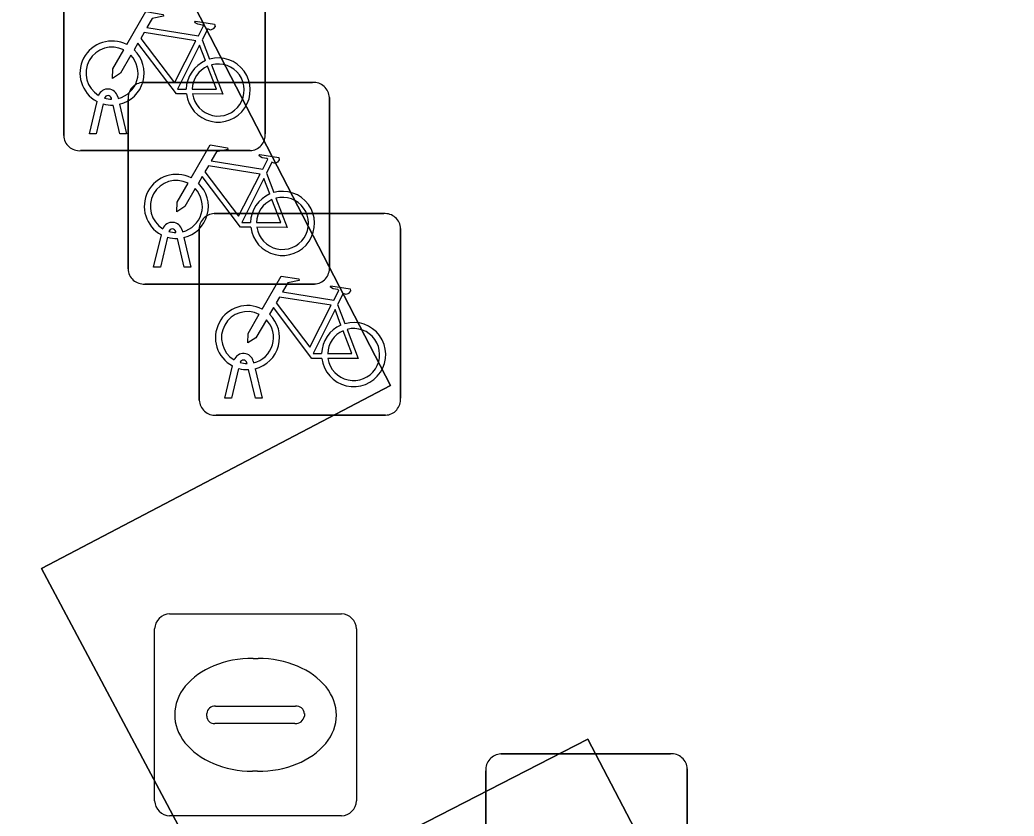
# Model space of a CAD drawing. Extents: x 162879 to 165540, y 384011 to 385181.
# Drawn here: x 163031.959 to 163036.891, y 384203.099 to 384207.046 of the extents above; entities that cross this region are included whole.
import ezdxf

# ---------------------------------------------------------------- set-up
doc = ezdxf.new("R2010")
doc.units = 0
for name, color, linetype in [('IMGEO_Fietsenrek', 7, 'Continuous'), ('IMGEO_Groenvoorziening', 7, 'Continuous'), ('IMGEO_Rijbaan_lokaal_open', 7, 'Continuous'), ('IMGEO_Rioolput', 7, 'Continuous')]:
    doc.layers.add(name, color=color, linetype=linetype)

msp = doc.modelspace()

# ---------------------------------------------------------------- linework, layer by layer
at = {"layer": 'IMGEO_Fietsenrek'}
for p, q in [((163033.1755, 384207.3221), (163033.1755, 384206.4812)), ((163033.1755, 384206.4812), (163033.1755, 384207.3221)), ((163032.1765, 384206.4719), (163032.1765, 384207.3128)), ((163032.1765, 384207.3128), (163032.1765, 384206.4719)), ((163032.8632, 384206.9462), (163032.8995, 384206.851)), ((163032.5699, 384206.7355), (163033.4108, 384206.7355)), ((163033.4108, 384206.7355), (163032.5699, 384206.7355)), ((163032.3035, 384206.4813), (163032.3418, 384206.6413)), ((163032.3722, 384206.6291), (163032.3369, 384206.4813)), ((163032.4139, 384206.6529), (163032.4129, 384206.6572)), ((163032.4446, 384206.6644), (163032.4464, 384206.6565)), ((163032.4955, 384205.8109), (163032.4955, 384206.6518)), ((163032.4955, 384206.6518), (163032.4955, 384205.8109)), ((163033.4945, 384206.6611), (163033.4945, 384205.8202)), ((163033.4945, 384205.8202), (163033.4945, 384206.6611)), ((163032.455, 384206.4813), (163032.4211, 384206.623)), ((163032.4534, 384206.6273), (163032.4884, 384206.4813)), ((163032.3369, 384206.4813), (163032.3035, 384206.4813)), ((163032.4884, 384206.4813), (163032.455, 384206.4813)), ((163033.1011, 384206.3975), (163032.2602, 384206.3975)), ((163032.2602, 384206.3975), (163033.1011, 384206.3975)), ((163033.1822, 384206.2852), (163033.2185, 384206.19)), ((163032.9229, 384206.0855), (163033.7638, 384206.0855)), ((163033.7638, 384206.0855), (163032.9229, 384206.0855)), ((163032.7329, 384205.9919), (163032.7319, 384205.9962)), ((163032.7636, 384206.0034), (163032.7654, 384205.9955)), ((163032.8485, 384205.1609), (163032.8485, 384206.0018)), ((163032.8485, 384206.0018), (163032.8485, 384205.1609)), ((163033.8475, 384206.0111), (163033.8475, 384205.1702)), ((163033.8475, 384205.1702), (163033.8475, 384206.0111)), ((163032.6225, 384205.8203), (163032.6608, 384205.9803)), ((163032.6912, 384205.9681), (163032.6559, 384205.8203)), ((163032.774, 384205.8203), (163032.7401, 384205.962)), ((163032.7724, 384205.9663), (163032.8074, 384205.8203)), ((163032.6559, 384205.8203), (163032.6225, 384205.8203)), ((163032.8074, 384205.8203), (163032.774, 384205.8203)), ((163033.4201, 384205.7365), (163032.5792, 384205.7365)), ((163032.5792, 384205.7365), (163033.4201, 384205.7365)), ((163033.5352, 384205.6352), (163033.5715, 384205.54)), ((163033.1166, 384205.3534), (163033.1184, 384205.3455)), ((163032.9755, 384205.1703), (163033.0138, 384205.3303)), ((163033.0442, 384205.3181), (163033.0089, 384205.1703)), ((163033.0859, 384205.3419), (163033.0849, 384205.3462)), ((163033.127, 384205.1703), (163033.0931, 384205.312)), ((163033.1254, 384205.3163), (163033.1604, 384205.1703)), ((163033.0089, 384205.1703), (163032.9755, 384205.1703)), ((163033.1604, 384205.1703), (163033.127, 384205.1703)), ((163033.7731, 384205.0865), (163032.9322, 384205.0865)), ((163032.9322, 384205.0865), (163033.7731, 384205.0865)), ((163034.3449, 384203.4075), (163035.1858, 384203.4075)), ((163035.1858, 384203.4075), (163034.3449, 384203.4075)), ((163035.2695, 384203.3331), (163035.2695, 384202.4922)), ((163035.2695, 384202.4922), (163035.2695, 384203.3331)), ((163034.2705, 384202.4829), (163034.2705, 384203.3238)), ((163034.2705, 384203.3238), (163034.2705, 384202.4829))]:
    msp.add_line(p, q, dxfattribs=at)
for points in [[(163032.4891, 384206.9232), (163032.5838, 384207.0867), (163032.67, 384207.0729), (163032.6717, 384207.0642), (163032.6156, 384207.0533), (163032.5894, 384207.008), (163032.8446, 384206.9672)], [(163032.8446, 384206.9672), (163032.8696, 384207.016), (163032.8645, 384207.02), (163032.8413, 384207.0237), (163032.8286, 384207.0312), (163032.8276, 384207.0343), (163032.8298, 384207.0389), (163032.9246, 384207.0238), (163032.9269, 384207.0135), (163032.9175, 384207.0011), (163032.9051, 384206.9947), (163032.8906, 384207.0009), (163032.8632, 384206.9462)], [(163032.8317, 384206.942), (163032.5749, 384206.983), (163032.5582, 384206.9542), (163032.7252, 384206.7339), (163032.8317, 384206.942)], [(163032.7848, 384206.6785), (163032.7351, 384206.6786), (163032.5444, 384206.9303), (163032.5254, 384206.8975)], [(163032.5098, 384206.8707), (163032.4582, 384206.7815), (163032.4183, 384206.7555), (163032.4195, 384206.803), (163032.474, 384206.8972)], [(163032.8797, 384206.844), (163032.8504, 384206.9208), (163032.741, 384206.7027), (163032.7837, 384206.7026)], [(163032.8137, 384206.7025), (163032.9336, 384206.7023), (163032.8904, 384206.8159)], [(163032.9102, 384206.8228), (163032.9652, 384206.6782), (163032.8151, 384206.6785)], [(163032.8081, 384206.2622), (163032.9028, 384206.4257), (163032.989, 384206.4119), (163032.9907, 384206.4032), (163032.9346, 384206.3923), (163032.9084, 384206.347), (163033.1636, 384206.3062)], [(163033.1636, 384206.3062), (163033.1886, 384206.355), (163033.1835, 384206.359), (163033.1603, 384206.3627), (163033.1476, 384206.3702), (163033.1466, 384206.3733), (163033.1488, 384206.3779), (163033.2436, 384206.3628), (163033.2459, 384206.3525), (163033.2365, 384206.3401), (163033.2241, 384206.3337), (163033.2096, 384206.3399), (163033.1822, 384206.2852)], [(163033.1507, 384206.281), (163032.8939, 384206.322), (163032.8772, 384206.2932), (163033.0442, 384206.0729), (163033.1507, 384206.281)], [(163032.8288, 384206.2097), (163032.7772, 384206.1205), (163032.7373, 384206.0945), (163032.7385, 384206.142), (163032.793, 384206.2362)], [(163033.1038, 384206.0175), (163033.0541, 384206.0176), (163032.8634, 384206.2693), (163032.8444, 384206.2365)], [(163033.1987, 384206.183), (163033.1694, 384206.2598), (163033.06, 384206.0417), (163033.1027, 384206.0416)], [(163033.1327, 384206.0415), (163033.2526, 384206.0413), (163033.2094, 384206.1549)], [(163033.2292, 384206.1618), (163033.2842, 384206.0172), (163033.1341, 384206.0175)], [(163033.1611, 384205.6122), (163033.2558, 384205.7757), (163033.342, 384205.7619), (163033.3437, 384205.7532), (163033.2876, 384205.7423), (163033.2614, 384205.697), (163033.5166, 384205.6562)], [(163033.5166, 384205.6562), (163033.5416, 384205.705), (163033.5365, 384205.709), (163033.5133, 384205.7127), (163033.5006, 384205.7202), (163033.4996, 384205.7233), (163033.5018, 384205.7279), (163033.5966, 384205.7128), (163033.5989, 384205.7025), (163033.5895, 384205.6901), (163033.5771, 384205.6837), (163033.5626, 384205.6899), (163033.5352, 384205.6352)], [(163033.5037, 384205.631), (163033.2469, 384205.672), (163033.2302, 384205.6432), (163033.3972, 384205.4229), (163033.5037, 384205.631)], [(163033.4568, 384205.3675), (163033.4071, 384205.3676), (163033.2164, 384205.6193), (163033.1974, 384205.5865)], [(163033.5517, 384205.533), (163033.5224, 384205.6098), (163033.413, 384205.3917), (163033.4557, 384205.3916)], [(163033.1818, 384205.5597), (163033.1302, 384205.4705), (163033.0903, 384205.4445), (163033.0915, 384205.492), (163033.146, 384205.5862)], [(163033.4857, 384205.3915), (163033.6056, 384205.3913), (163033.5624, 384205.5049)], [(163033.5822, 384205.5118), (163033.6372, 384205.3672), (163033.4871, 384205.3675)]]:
    msp.add_lwpolyline(points, dxfattribs=at)
for centre, radius, start, end in [((163032.4161, 384206.7819), 0.159, 62.6766, 242.1369), ((163032.4161, 384206.7819), 0.129, 63.3192, 238.903), ((163032.4161, 384206.7819), 0.159, 283.5766, 46.6042), ((163032.4161, 384206.7819), 0.129, 283.6043, 43.4302), ((163032.9427, 384206.6979), 0.159, 113.3408, 178.3217), ((163032.9427, 384206.6979), 0.159, 187.0065, 105.7708), ((163032.9427, 384206.6979), 0.129, 188.6715, 104.5883), ((163032.9427, 384206.6979), 0.129, 113.923, 177.9556), ((163032.5732, 384206.6576), 0.0779, 92.4484, 184.2845), ((163032.5732, 384206.6576), 0.0779, 92.4484, 184.2845), ((163033.4166, 384206.6578), 0.0779, 2.4484, 94.2845), ((163033.4166, 384206.6578), 0.0779, 2.4484, 94.2845), ((163032.3959, 384206.6533), 0.0499, 12.8025, 158.6934), ((163032.4161, 384206.7819), 0.159, 253.9967, 271.7867), ((163032.3959, 384206.6533), 0.0174, 12.8025, 163.4502), ((163032.4161, 384206.7819), 0.129, 253.415, 269.0204), ((163033.0978, 384206.4754), 0.0779, 272.4484, 4.2845), ((163033.0978, 384206.4754), 0.0779, 272.4484, 4.2845), ((163032.2544, 384206.4752), 0.0779, 182.4484, 274.2845), ((163032.2544, 384206.4752), 0.0779, 182.4484, 274.2845), ((163032.7351, 384206.1209), 0.159, 62.6766, 242.1369), ((163032.7351, 384206.1209), 0.129, 63.3192, 238.903), ((163032.7351, 384206.1209), 0.159, 283.5766, 46.6042), ((163032.7351, 384206.1209), 0.129, 283.6043, 43.4302), ((163033.2617, 384206.0369), 0.159, 187.0065, 105.7708), ((163033.2617, 384206.0369), 0.159, 113.3408, 178.3217), ((163033.2617, 384206.0369), 0.129, 113.923, 177.9556), ((163033.2617, 384206.0369), 0.129, 188.6715, 104.5883), ((163032.7149, 384205.9923), 0.0499, 12.8025, 158.6934), ((163032.9262, 384206.0076), 0.0779, 92.4484, 184.2845), ((163032.9262, 384206.0076), 0.0779, 92.4484, 184.2845), ((163033.7696, 384206.0078), 0.0779, 2.4484, 94.2845), ((163033.7696, 384206.0078), 0.0779, 2.4484, 94.2845), ((163032.7149, 384205.9923), 0.0174, 12.8025, 163.4502), ((163032.7351, 384206.1209), 0.129, 253.415, 269.0204), ((163032.7351, 384206.1209), 0.159, 253.9967, 271.7867), ((163032.5734, 384205.8142), 0.0779, 182.4484, 274.2845), ((163032.5734, 384205.8142), 0.0779, 182.4484, 274.2845), ((163033.4168, 384205.8144), 0.0779, 272.4484, 4.2845), ((163033.4168, 384205.8144), 0.0779, 272.4484, 4.2845), ((163033.0881, 384205.4709), 0.159, 62.6766, 242.1369), ((163033.0881, 384205.4709), 0.129, 63.3192, 238.903), ((163033.0881, 384205.4709), 0.129, 283.6043, 43.4302), ((163033.0881, 384205.4709), 0.159, 283.5766, 46.6042), ((163033.6147, 384205.3869), 0.159, 187.0065, 105.7708), ((163033.6147, 384205.3869), 0.159, 113.3408, 178.3217), ((163033.6147, 384205.3869), 0.129, 113.923, 177.9556), ((163033.6147, 384205.3869), 0.129, 188.6715, 104.5883), ((163033.0679, 384205.3423), 0.0499, 12.8025, 158.6934), ((163033.0679, 384205.3423), 0.0174, 12.8025, 163.4502), ((163033.0881, 384205.4709), 0.129, 253.415, 269.0204), ((163033.0881, 384205.4709), 0.159, 253.9967, 271.7867), ((163032.9264, 384205.1642), 0.0779, 182.4484, 274.2845), ((163032.9264, 384205.1642), 0.0779, 182.4484, 274.2845), ((163033.7698, 384205.1644), 0.0779, 272.4484, 4.2845), ((163033.7698, 384205.1644), 0.0779, 272.4484, 4.2845), ((163034.3482, 384203.3296), 0.0779, 92.4484, 184.2845), ((163034.3482, 384203.3296), 0.0779, 92.4484, 184.2845), ((163035.1916, 384203.3298), 0.0779, 2.4484, 94.2845), ((163035.1916, 384203.3298), 0.0779, 2.4484, 94.2845)]:
    msp.add_arc(centre, radius, start, end, dxfattribs=at)
at = {"layer": 'IMGEO_Groenvoorziening'}
msp.add_lwpolyline([(163031.959, 384208.79), (163033.797, 384205.233), (163032.067, 384204.326), (163033.002, 384202.57), (163034.777, 384203.481), (163036.615, 384199.963), (163034.883, 384198.992), (163035.824, 384197.269), (163042.828, 384200.993), (163041.934, 384202.742), (163040.136, 384201.833), (163038.287, 384205.356), (163040.025, 384206.274), (163039.122, 384207.993)], dxfattribs=at)
at = {"layer": 'IMGEO_Rijbaan_lokaal_open'}
msp.add_lwpolyline([(163039.122, 384207.993), (163040.025, 384206.274), (163038.287, 384205.356), (163040.136, 384201.833), (163041.934, 384202.742), (163042.828, 384200.993), (163035.824, 384197.269), (163034.883, 384198.992), (163036.615, 384199.963), (163034.777, 384203.481), (163033.002, 384202.57), (163032.067, 384204.326), (163033.797, 384205.233), (163031.959, 384208.79)], dxfattribs=at)
at = {"layer": 'IMGEO_Rioolput'}
for p, q in [((163032.7019, 384204.1015), (163033.5541, 384204.1015)), ((163032.6275, 384203.1749), (163032.6275, 384204.0271)), ((163033.6285, 384204.0271), (163033.6285, 384203.1749)), ((163033.1155, 384203.8807), (163033.1405, 384203.8807)), ((163032.929, 384203.6443), (163033.3269, 384203.6443)), ((163032.8859, 384203.5949), (163032.8859, 384203.6071)), ((163033.37, 384203.6071), (163033.37, 384203.5949)), ((163033.3235, 384203.5577), (163032.9256, 384203.5577)), ((163033.1375, 384203.3213), (163033.1126, 384203.3213)), ((163033.5541, 384203.1005), (163032.7019, 384203.1005))]:
    msp.add_line(p, q, dxfattribs=at)
for points in [[(163032.7019, 384204.1015), (163033.5541, 384204.1015)], [(163032.6275, 384203.1749), (163032.6275, 384204.0271)], [(163033.6285, 384204.0271), (163033.6285, 384203.1749)], [(163033.5541, 384203.1005), (163032.7019, 384203.1005)]]:
    msp.add_lwpolyline(points, dxfattribs=at)
for centre, radius, start, end in [((163032.704, 384204.025), 0.0765, 91.552, 178.448), ((163032.704, 384204.025), 0.0765, 91.552, 178.448), ((163033.552, 384204.025), 0.0765, 1.552, 88.448), ((163033.552, 384204.025), 0.0765, 1.552, 88.448), ((163032.9261, 384203.6041), 0.0403, 85.8775, 175.7526), ((163033.3314, 384203.6059), 0.0386, 1.7309, 96.639), ((163032.9226, 384203.5942), 0.0366, 178.938, 274.7102), ((163033.3274, 384203.6005), 0.043, 264.8664, 352.4533), ((163032.704, 384203.177), 0.0765, 181.552, 268.448), ((163032.704, 384203.177), 0.0765, 181.552, 268.448), ((163033.552, 384203.177), 0.0765, 271.552, 358.448), ((163033.552, 384203.177), 0.0765, 271.552, 358.448)]:
    msp.add_arc(centre, radius, start, end, dxfattribs=at)
for centre, major_axis, ratio, start_param, end_param in [((163033.114, 384203.601), (-0.3872, 0.002), 0.722429, 4.712389, 7.853982), ((163033.139, 384203.601), (-0.3901, 0.002), 0.717154, 1.570796, 4.712389)]:
    msp.add_ellipse(centre, major_axis=major_axis, ratio=ratio, start_param=start_param, end_param=end_param, dxfattribs=at)

doc.saveas('drawing.dxf')
